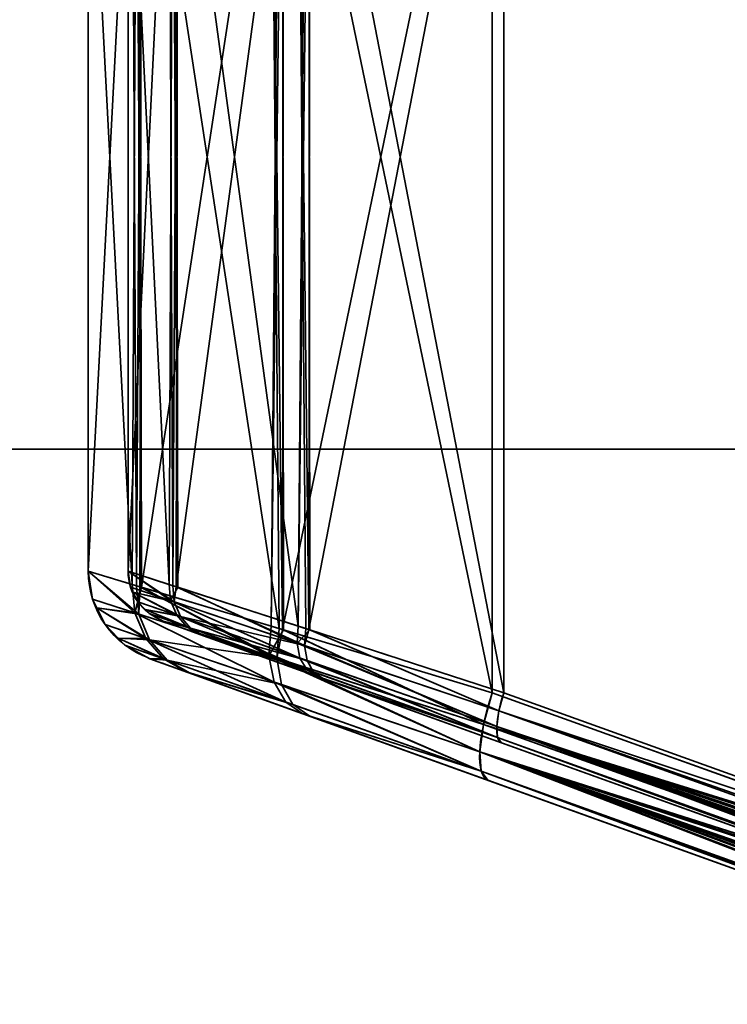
# Model space of a CAD drawing. Header units: millimetres. Extents: x -603 to 3703, y -120 to 249.
# Tile 341 of 656: x 987 to 1001, y -40 to -22. Entities that reach past the tile are written whole.
import ezdxf

# ---------------------------------------------------------------- set-up
doc = ezdxf.new("R2010")
doc.units = ezdxf.units.MM
doc.layers.add('152', color=7, linetype='Continuous', true_color=0xffffff)

# ---------------------------------------------------------------- blocks, each defined once
blk = doc.blocks.new('UG_SURFACE_002')
at = {"layer": '152', "color": 252, "linetype": 'Continuous', "lineweight": 35}
for points in [[(2177.5, -30, 2213), (2177.5, 229.8, 2213), (822.5, 229.8, 2213), (822.5, -30, 2213)], [(972.5, -30, 2063), (972.5, 229.8, 2063), (2027.5, 229.8, 2063), (2027.5, -30, 2063)], [(2177.5, -30, 2213), (822.5, -30, 2213), (972.5, -30, 2063), (2027.5, -30, 2063)]]:
    blk.add_3dface(points, dxfattribs=at)
blk = doc.blocks.new('UG_SURFACE_109')
at = {"layer": '152', "color": 252, "linetype": 'Continuous', "lineweight": 35}
for points in [[(1009.543, -9.652, 1014.662), (1009.543, -39.348, 1014.662), (996.299, -34.585, 1018.722), (996.299, -14.415, 1018.722)], [(1009.543, -39.348, 1165.338), (1009.543, -9.652, 1165.338), (996.299, -14.415, 1161.278), (996.299, -34.585, 1161.278)], [(1009.763, -9.652, 1164.621), (1009.763, -39.348, 1164.621), (996.519, -34.585, 1160.561), (996.519, -14.415, 1160.561)], [(1009.763, -39.348, 1015.379), (1009.763, -9.652, 1015.379), (996.519, -14.415, 1019.439), (996.519, -34.585, 1019.439)], [(996.299, -14.415, 1018.722), (996.299, -34.585, 1018.722), (992.353, -33.397, 1020.944)], [(992.353, -33.397, 1020.944), (992.375, -15.597, 1020.982), (996.299, -14.415, 1018.722)], [(996.299, -34.585, 1161.278), (996.299, -14.415, 1161.278), (992.353, -15.603, 1159.056)], [(992.848, -15.603, 1158.494), (996.519, -14.415, 1160.561), (996.519, -34.585, 1160.561)], [(996.519, -14.415, 1019.439), (992.869, -15.597, 1021.541), (992.848, -33.397, 1021.506)], [(992.848, -33.397, 1021.506), (996.519, -34.585, 1019.439), (996.519, -14.415, 1019.439)], [(992.295, -15.621, 1159.023), (989.674, -16.41, 1155.413), (989.705, -32.6, 1155.391)], [(992.295, -15.621, 1159.023), (989.705, -32.6, 1155.391), (992.143, -33.334, 1158.885)], [(992.295, -33.379, 1020.977), (989.705, -16.4, 1024.608), (992.143, -15.666, 1021.115)], [(990.356, -16.41, 1155.105), (992.795, -15.621, 1158.464), (992.653, -33.334, 1158.335)], [(992.653, -15.666, 1021.665), (990.385, -16.4, 1024.915), (990.356, -32.59, 1024.895)], [(990.356, -32.59, 1024.895), (992.795, -33.379, 1021.536), (992.653, -15.666, 1021.665)], [(992.143, -15.666, 1021.115), (992.375, -15.597, 1020.982), (992.353, -33.397, 1020.944)], [(992.143, -33.334, 1158.885), (992.353, -15.603, 1159.056), (992.295, -15.621, 1159.023)], [(992.143, -33.334, 1158.885), (992.375, -33.403, 1159.019), (992.353, -15.603, 1159.056)], [(992.143, -15.666, 1021.115), (992.353, -33.397, 1020.944), (992.295, -33.379, 1020.977)], [(992.353, -15.603, 1159.056), (992.375, -33.403, 1159.019), (996.299, -34.585, 1161.278)], [(992.848, -33.397, 1021.506), (992.869, -15.597, 1021.541), (992.653, -15.666, 1021.665)], [(992.848, -15.603, 1158.494), (992.869, -33.404, 1158.459), (992.653, -33.334, 1158.335)], [(992.795, -15.621, 1158.464), (992.848, -15.603, 1158.494), (992.653, -33.334, 1158.335)], [(992.795, -33.379, 1021.536), (992.848, -33.397, 1021.506), (992.653, -15.666, 1021.665)], [(996.519, -34.585, 1160.561), (992.869, -33.404, 1158.459), (992.848, -15.603, 1158.494)], [(989.529, -32.546, 1155.139), (989.606, -16.43, 1155.319), (988.7, -16.703, 1151)], [(989.529, -16.454, 1024.861), (989.606, -32.57, 1024.68), (988.7, -32.297, 1029)], [(988.7, -32.297, 1029), (988.7, -16.703, 1029), (989.529, -16.454, 1024.861)], [(989.45, -16.703, 1151), (990.293, -16.43, 1155.018), (990.221, -32.546, 1154.85)], [(990.221, -16.454, 1025.15), (989.45, -16.703, 1029), (989.45, -32.297, 1029)], [(989.45, -32.297, 1029), (990.293, -32.57, 1024.982), (990.221, -16.454, 1025.15)], [(989.529, -16.454, 1024.861), (989.705, -16.4, 1024.608), (989.606, -32.57, 1024.68)], [(989.529, -32.546, 1155.139), (989.705, -32.6, 1155.391), (989.606, -16.43, 1155.319)], [(989.705, -16.4, 1024.608), (989.674, -32.59, 1024.587), (989.606, -32.57, 1024.68)], [(989.705, -32.6, 1155.391), (989.674, -16.41, 1155.413), (989.606, -16.43, 1155.319)], [(992.295, -33.379, 1020.977), (989.674, -32.59, 1024.587), (989.705, -16.4, 1024.608)], [(990.293, -32.57, 1024.982), (990.385, -16.4, 1024.915), (990.221, -16.454, 1025.15)], [(990.293, -16.43, 1155.018), (990.385, -32.6, 1155.085), (990.221, -32.546, 1154.85)], [(990.293, -32.57, 1024.982), (990.356, -32.59, 1024.895), (990.385, -16.4, 1024.915)], [(990.293, -16.43, 1155.018), (990.356, -16.41, 1155.105), (990.385, -32.6, 1155.085)], [(992.653, -33.334, 1158.335), (990.385, -32.6, 1155.085), (990.356, -16.41, 1155.105)], [(988.7, -16.703, 1151), (988.7, -32.297, 1151), (989.529, -32.546, 1155.139)], [(988.7, -32.297, 1029), (988.7, -32.297, 1151), (988.7, -16.703, 1151), (988.7, -16.703, 1029)], [(990.221, -32.546, 1154.85), (989.45, -32.297, 1151), (989.45, -16.703, 1151)], [(989.45, -16.703, 1029), (989.45, -16.703, 1151), (989.45, -32.297, 1151), (989.45, -32.297, 1029)], [(988.7, -32.297, 1029), (989.606, -32.57, 1024.68), (989.653, -33.105, 1024.786)], [(989.653, -33.105, 1024.786), (988.782, -32.825, 1029), (988.7, -32.297, 1029)], [(988.7, -32.297, 1151), (988.782, -32.825, 1151), (989.579, -33.081, 1155.038)], [(989.579, -33.081, 1155.038), (989.529, -32.546, 1155.139), (988.7, -32.297, 1151)], [(988.782, -32.825, 1151), (988.7, -32.297, 1151), (988.7, -32.297, 1029), (988.782, -32.825, 1029)], [(989.497, -32.599, 1029), (989.45, -32.297, 1029), (989.45, -32.297, 1151), (989.497, -32.599, 1151)], [(989.45, -32.297, 1151), (990.221, -32.546, 1154.85), (990.25, -32.852, 1154.792)], [(990.25, -32.852, 1154.792), (989.497, -32.599, 1151), (989.45, -32.297, 1151)], [(989.45, -32.297, 1029), (989.497, -32.599, 1029), (990.32, -32.875, 1025.042)], [(990.32, -32.875, 1025.042), (990.293, -32.57, 1024.982), (989.45, -32.297, 1029)], [(989.497, -32.599, 1151), (989.542, -32.69, 1151), (989.542, -32.69, 1029), (989.497, -32.599, 1029)], [(989.542, -32.69, 1151), (989.497, -32.599, 1151), (990.25, -32.852, 1154.792)], [(990.32, -32.875, 1025.042), (989.497, -32.599, 1029), (989.542, -32.69, 1029)], [(989.705, -32.6, 1155.391), (989.529, -32.546, 1155.139), (989.579, -33.081, 1155.038)], [(989.705, -32.6, 1155.391), (989.579, -33.081, 1155.038), (992.101, -33.889, 1158.714)], [(989.653, -33.105, 1024.786), (989.606, -32.57, 1024.68), (989.674, -32.59, 1024.587)], [(992.249, -33.937, 1021.149), (989.653, -33.105, 1024.786), (989.674, -32.59, 1024.587)], [(989.674, -32.59, 1024.587), (992.295, -33.379, 1020.977), (992.249, -33.937, 1021.149)], [(992.101, -33.889, 1158.714), (992.143, -33.334, 1158.885), (989.705, -32.6, 1155.391)], [(990.25, -32.852, 1154.792), (990.221, -32.546, 1154.85), (990.385, -32.6, 1155.085)], [(992.629, -33.651, 1158.237), (990.25, -32.852, 1154.792), (990.385, -32.6, 1155.085)], [(990.356, -32.59, 1024.895), (990.293, -32.57, 1024.982), (990.32, -32.875, 1025.042)], [(990.356, -32.59, 1024.895), (990.32, -32.875, 1025.042), (992.768, -33.698, 1021.635)], [(992.768, -33.698, 1021.635), (992.795, -33.379, 1021.536), (990.356, -32.59, 1024.895)], [(990.385, -32.6, 1155.085), (992.653, -33.334, 1158.335), (992.629, -33.651, 1158.237)], [(989.632, -32.872, 1029), (989.542, -32.69, 1029), (989.542, -32.69, 1151), (989.632, -32.872, 1151)], [(989.542, -32.69, 1151), (990.25, -32.852, 1154.792), (990.365, -33.127, 1154.703)], [(990.365, -33.127, 1154.703), (989.632, -32.872, 1151), (989.542, -32.69, 1151)], [(989.542, -32.69, 1029), (989.632, -32.872, 1029), (990.434, -33.151, 1025.135)], [(990.434, -33.151, 1025.135), (990.32, -32.875, 1025.042), (989.542, -32.69, 1029)], [(988.86, -32.984, 1029), (988.782, -32.825, 1029), (989.653, -33.105, 1024.786)], [(989.579, -33.081, 1155.038), (988.782, -32.825, 1151), (988.86, -32.984, 1151)], [(988.782, -32.825, 1029), (988.86, -32.984, 1029), (988.86, -32.984, 1151), (988.782, -32.825, 1151)], [(989.632, -32.872, 1151), (989.773, -33.019, 1151), (989.773, -33.019, 1029), (989.632, -32.872, 1029)], [(989.773, -33.019, 1151), (989.632, -32.872, 1151), (990.365, -33.127, 1154.703)], [(990.434, -33.151, 1025.135), (989.632, -32.872, 1029), (989.773, -33.019, 1029)], [(992.683, -33.933, 1158.069), (990.365, -33.127, 1154.703), (990.25, -32.852, 1154.792)], [(990.25, -32.852, 1154.792), (992.629, -33.651, 1158.237), (992.683, -33.933, 1158.069)], [(992.768, -33.698, 1021.635), (990.32, -32.875, 1025.042), (990.434, -33.151, 1025.135)], [(988.86, -32.984, 1029), (989.653, -33.105, 1024.786), (989.853, -33.587, 1024.949)], [(989.853, -33.587, 1024.949), (989.018, -33.303, 1029), (988.86, -32.984, 1029)], [(988.86, -32.984, 1151), (989.018, -33.303, 1151), (989.781, -33.563, 1154.881)], [(989.781, -33.563, 1154.881), (989.579, -33.081, 1155.038), (988.86, -32.984, 1151)], [(989.018, -33.303, 1151), (988.86, -32.984, 1151), (988.86, -32.984, 1029), (989.018, -33.303, 1029)], [(992.196, -34.383, 1158.419), (992.101, -33.889, 1158.714), (989.579, -33.081, 1155.038)], [(989.579, -33.081, 1155.038), (989.781, -33.563, 1154.881), (992.196, -34.383, 1158.419)], [(989.853, -33.587, 1024.949), (989.653, -33.105, 1024.786), (992.249, -33.937, 1021.149)], [(989.844, -33.092, 1029), (989.773, -33.019, 1029), (989.773, -33.019, 1151), (989.844, -33.092, 1151)], [(989.773, -33.019, 1151), (990.365, -33.127, 1154.703), (990.557, -33.346, 1154.59)], [(990.557, -33.346, 1154.59), (989.844, -33.092, 1151), (989.773, -33.019, 1151)], [(989.773, -33.019, 1029), (989.844, -33.092, 1029), (990.623, -33.37, 1025.253)], [(990.623, -33.37, 1025.253), (990.434, -33.151, 1025.135), (989.773, -33.019, 1029)], [(989.844, -33.092, 1151), (990.112, -33.238, 1151), (990.112, -33.238, 1029), (989.844, -33.092, 1029)], [(990.112, -33.238, 1151), (989.844, -33.092, 1151), (990.557, -33.346, 1154.59)], [(990.623, -33.37, 1025.253), (989.844, -33.092, 1029), (990.112, -33.238, 1029)], [(992.81, -34.149, 1157.849), (990.557, -33.346, 1154.59), (990.365, -33.127, 1154.703)], [(990.365, -33.127, 1154.703), (992.683, -33.933, 1158.069), (992.81, -34.149, 1157.849)], [(990.434, -33.151, 1025.135), (992.819, -33.981, 1021.806), (992.768, -33.698, 1021.635)], [(992.819, -33.981, 1021.806), (990.434, -33.151, 1025.135), (990.623, -33.37, 1025.253)], [(989.265, -33.56, 1029), (989.018, -33.303, 1029), (989.853, -33.587, 1024.949)], [(989.781, -33.563, 1154.881), (989.018, -33.303, 1151), (989.265, -33.56, 1151)], [(989.018, -33.303, 1029), (989.265, -33.56, 1029), (989.265, -33.56, 1151), (989.018, -33.303, 1151)], [(990.557, -33.346, 1154.59), (990.805, -33.487, 1154.465), (990.112, -33.238, 1151)], [(990.112, -33.238, 1151), (990.805, -33.487, 1154.465), (992.994, -34.275, 1157.601), (996.474, -35.526, 1159.605)], [(996.474, -35.526, 1020.395), (993.122, -34.32, 1022.283), (990.87, -33.511, 1025.384), (990.112, -33.238, 1029)], [(990.112, -33.238, 1029), (990.112, -33.238, 1151), (1009.842, -40.334, 1163.703), (996.474, -35.526, 1020.395)], [(996.474, -35.526, 1159.605), (1009.842, -40.334, 1163.703), (990.112, -33.238, 1151)], [(990.112, -33.238, 1029), (990.87, -33.511, 1025.384), (990.623, -33.37, 1025.253)], [(990.805, -33.487, 1154.465), (990.557, -33.346, 1154.59), (992.81, -34.149, 1157.849)], [(992.375, -33.403, 1159.019), (992.143, -33.334, 1158.885), (992.101, -33.889, 1158.714)], [(992.629, -33.651, 1158.237), (992.653, -33.334, 1158.335), (992.869, -33.404, 1158.459)], [(992.941, -34.196, 1022.03), (990.623, -33.37, 1025.253), (990.87, -33.511, 1025.384)], [(990.623, -33.37, 1025.253), (992.941, -34.196, 1022.03), (992.819, -33.981, 1021.806)], [(992.81, -34.149, 1157.849), (992.994, -34.275, 1157.601), (990.805, -33.487, 1154.465)], [(990.87, -33.511, 1025.384), (993.122, -34.32, 1022.283), (992.941, -34.196, 1022.03)], [(992.375, -33.403, 1159.019), (992.101, -33.889, 1158.714), (996.138, -35.18, 1161.106)], [(992.249, -33.937, 1021.149), (992.295, -33.379, 1020.977), (992.353, -33.397, 1020.944)], [(996.138, -35.18, 1018.894), (992.249, -33.937, 1021.149), (992.353, -33.397, 1020.944)], [(992.353, -33.397, 1020.944), (996.299, -34.585, 1018.722), (996.138, -35.18, 1018.894)], [(996.138, -35.18, 1161.106), (996.299, -34.585, 1161.278), (992.375, -33.403, 1159.019)], [(996.427, -34.925, 1160.463), (992.629, -33.651, 1158.237), (992.869, -33.404, 1158.459)], [(992.848, -33.397, 1021.506), (992.795, -33.379, 1021.536), (992.768, -33.698, 1021.635)], [(992.848, -33.397, 1021.506), (992.768, -33.698, 1021.635), (996.427, -34.925, 1019.537)], [(996.427, -34.925, 1019.537), (996.519, -34.585, 1019.439), (992.848, -33.397, 1021.506)], [(992.869, -33.404, 1158.459), (996.519, -34.585, 1160.561), (996.427, -34.925, 1160.463)], [(989.265, -33.56, 1029), (989.853, -33.587, 1024.949), (990.184, -33.97, 1025.155)], [(990.184, -33.97, 1025.155), (989.389, -33.688, 1029), (989.265, -33.56, 1029)], [(989.265, -33.56, 1151), (989.389, -33.688, 1151), (990.116, -33.946, 1154.684)], [(990.116, -33.946, 1154.684), (989.781, -33.563, 1154.881), (989.265, -33.56, 1151)], [(989.389, -33.688, 1151), (989.265, -33.56, 1151), (989.265, -33.56, 1029), (989.389, -33.688, 1029)], [(989.858, -33.944, 1029), (989.389, -33.688, 1029), (990.184, -33.97, 1025.155)], [(990.116, -33.946, 1154.684), (989.389, -33.688, 1151), (989.858, -33.944, 1151)], [(989.389, -33.688, 1029), (989.858, -33.944, 1029), (989.858, -33.944, 1151), (989.389, -33.688, 1151)], [(992.418, -34.761, 1158.034), (992.196, -34.383, 1158.419), (989.781, -33.563, 1154.881)], [(989.781, -33.563, 1154.881), (990.116, -33.946, 1154.684), (992.418, -34.761, 1158.034)], [(990.184, -33.97, 1025.155), (989.853, -33.587, 1024.949), (992.338, -34.431, 1021.448)], [(992.249, -33.937, 1021.149), (992.338, -34.431, 1021.448), (989.853, -33.587, 1024.949)], [(992.629, -33.651, 1158.237), (996.427, -34.925, 1160.463), (996.386, -35.22, 1160.25)], [(996.386, -35.22, 1160.25), (992.683, -33.933, 1158.069), (992.629, -33.651, 1158.237)], [(992.768, -33.698, 1021.635), (992.819, -33.981, 1021.806), (996.386, -35.22, 1019.75)], [(996.386, -35.22, 1019.75), (996.427, -34.925, 1019.537), (992.768, -33.698, 1021.635)], [(992.101, -33.889, 1158.714), (992.196, -34.383, 1158.419), (996.067, -35.696, 1160.733)], [(996.067, -35.696, 1160.733), (996.138, -35.18, 1161.106), (992.101, -33.889, 1158.714)], [(990.184, -33.97, 1025.155), (990.616, -34.216, 1025.384), (989.858, -33.944, 1029)], [(996.22, -36.232, 1020.395), (1009.588, -41.039, 1163.703), (989.858, -33.944, 1151), (989.858, -33.944, 1029)], [(989.858, -33.944, 1151), (1009.588, -41.039, 1163.703), (996.22, -36.232, 1159.605)], [(996.22, -36.232, 1159.605), (992.74, -34.98, 1157.601), (990.552, -34.193, 1154.465), (989.858, -33.944, 1151)], [(989.858, -33.944, 1029), (990.616, -34.216, 1025.384), (992.868, -35.026, 1022.283), (996.22, -36.232, 1020.395)], [(989.858, -33.944, 1151), (990.552, -34.193, 1154.465), (990.116, -33.946, 1154.684)], [(992.418, -34.761, 1158.034), (990.116, -33.946, 1154.684), (990.552, -34.193, 1154.465)], [(990.616, -34.216, 1025.384), (990.184, -33.97, 1025.155), (992.552, -34.809, 1021.841)], [(992.338, -34.431, 1021.448), (992.552, -34.809, 1021.841), (990.184, -33.97, 1025.155)], [(992.249, -33.937, 1021.149), (996.138, -35.18, 1018.894), (996.067, -35.696, 1019.267)], [(996.067, -35.696, 1019.267), (992.338, -34.431, 1021.448), (992.249, -33.937, 1021.149)], [(992.683, -33.933, 1158.069), (996.386, -35.22, 1160.25), (996.403, -35.429, 1159.95)], [(996.403, -35.429, 1159.95), (992.81, -34.149, 1157.849), (992.683, -33.933, 1158.069)], [(992.819, -33.981, 1021.806), (992.941, -34.196, 1022.03), (996.403, -35.429, 1020.05)], [(996.403, -35.429, 1020.05), (996.386, -35.22, 1019.75), (992.819, -33.981, 1021.806)], [(990.552, -34.193, 1154.465), (992.74, -34.98, 1157.601), (992.418, -34.761, 1158.034)], [(992.552, -34.809, 1021.841), (992.868, -35.026, 1022.283), (990.616, -34.216, 1025.384)], [(992.994, -34.275, 1157.601), (992.81, -34.149, 1157.849), (996.403, -35.429, 1159.95)], [(996.403, -35.429, 1020.05), (992.941, -34.196, 1022.03), (993.122, -34.32, 1022.283)], [(996.403, -35.429, 1159.95), (996.474, -35.526, 1159.605), (992.994, -34.275, 1157.601)], [(992.196, -34.383, 1158.419), (992.418, -34.761, 1158.034), (996.095, -36.063, 1160.209)], [(996.095, -36.063, 1160.209), (996.067, -35.696, 1160.733), (992.196, -34.383, 1158.419)], [(992.338, -34.431, 1021.448), (996.067, -35.696, 1019.267), (996.095, -36.063, 1019.791)], [(996.095, -36.063, 1019.791), (992.552, -34.809, 1021.841), (992.338, -34.431, 1021.448)], [(993.122, -34.32, 1022.283), (996.474, -35.526, 1020.395), (996.403, -35.429, 1020.05)], [(996.138, -35.18, 1018.894), (996.299, -34.585, 1018.722), (1009.543, -39.348, 1014.662)], [(1009.543, -39.348, 1165.338), (996.299, -34.585, 1161.278), (996.138, -35.18, 1161.106)], [(996.427, -34.925, 1160.463), (996.519, -34.585, 1160.561), (1009.763, -39.348, 1164.621)], [(1009.763, -39.348, 1015.379), (996.519, -34.585, 1019.439), (996.427, -34.925, 1019.537)], [(996.095, -36.063, 1160.209), (992.418, -34.761, 1158.034), (992.74, -34.98, 1157.601)], [(992.868, -35.026, 1022.283), (992.552, -34.809, 1021.841), (996.095, -36.063, 1019.791)], [(992.74, -34.98, 1157.601), (996.22, -36.232, 1159.605), (996.095, -36.063, 1160.209)], [(996.386, -35.22, 1160.25), (996.427, -34.925, 1160.463), (1009.918, -39.773, 1164.588)], [(1009.921, -39.775, 1015.406), (996.427, -34.925, 1019.537), (996.386, -35.22, 1019.75)], [(1009.763, -39.348, 1164.621), (1009.918, -39.773, 1164.588), (996.427, -34.925, 1160.463)], [(996.427, -34.925, 1019.537), (1009.884, -39.655, 1015.376), (1009.763, -39.348, 1015.379)], [(996.427, -34.925, 1019.537), (1009.921, -39.775, 1015.406), (1009.884, -39.655, 1015.376)], [(996.095, -36.063, 1019.791), (996.22, -36.232, 1020.395), (992.868, -35.026, 1022.283)], [(996.067, -35.696, 1019.267), (996.138, -35.18, 1018.894), (1009.63, -40.022, 1014.786)], [(1009.632, -40.027, 1165.225), (996.138, -35.18, 1161.106), (996.067, -35.696, 1160.733)], [(1009.543, -39.348, 1014.662), (1009.557, -39.438, 1014.66), (996.138, -35.18, 1018.894)], [(1009.557, -39.438, 1014.66), (1009.63, -40.022, 1014.786), (996.138, -35.18, 1018.894)], [(996.138, -35.18, 1161.106), (1009.632, -40.027, 1165.225), (1009.543, -39.348, 1165.338)], [(1009.918, -39.773, 1164.588), (1009.941, -39.837, 1164.583), (996.386, -35.22, 1160.25)], [(1009.941, -39.837, 1164.583), (1009.984, -40.024, 1164.492), (996.386, -35.22, 1160.25)], [(996.386, -35.22, 1160.25), (1009.982, -40.277, 1164.189), (1009.963, -40.301, 1164.105)], [(996.386, -35.22, 1160.25), (1009.992, -40.109, 1164.417), (1009.998, -40.172, 1164.36)], [(1009.998, -40.172, 1164.36), (1009.982, -40.277, 1164.189), (996.386, -35.22, 1160.25)], [(1009.963, -40.301, 1164.105), (996.403, -35.429, 1159.95), (996.386, -35.22, 1160.25)], [(1009.984, -40.024, 1164.492), (1009.992, -40.109, 1164.417), (996.386, -35.22, 1160.25)], [(996.386, -35.22, 1019.75), (1009.974, -40.295, 1015.854), (1009.997, -40.201, 1015.677)], [(996.386, -35.22, 1019.75), (996.403, -35.429, 1020.05), (1009.965, -40.303, 1015.894)], [(1009.965, -40.303, 1015.894), (1009.974, -40.295, 1015.854), (996.386, -35.22, 1019.75)], [(996.386, -35.22, 1019.75), (1009.953, -39.88, 1015.432), (1009.921, -39.775, 1015.406)], [(996.386, -35.22, 1019.75), (1009.992, -40.109, 1015.583), (1009.99, -40.062, 1015.535)], [(1009.99, -40.062, 1015.535), (1009.953, -39.88, 1015.432), (996.386, -35.22, 1019.75)], [(1009.997, -40.201, 1015.677), (1009.992, -40.109, 1015.583), (996.386, -35.22, 1019.75)], [(996.403, -35.429, 1159.95), (1009.936, -40.335, 1163.983), (1009.842, -40.334, 1163.703)], [(996.403, -35.429, 1159.95), (1009.963, -40.301, 1164.105), (1009.936, -40.335, 1163.983)], [(1009.842, -40.334, 1163.703), (996.474, -35.526, 1159.605), (996.403, -35.429, 1159.95)], [(996.403, -35.429, 1020.05), (996.474, -35.526, 1020.395), (1009.842, -40.334, 1016.297)], [(1009.842, -40.334, 1016.297), (1009.923, -40.34, 1016.062), (996.403, -35.429, 1020.05)], [(1009.923, -40.34, 1016.062), (1009.965, -40.303, 1015.894), (996.403, -35.429, 1020.05)], [(1009.842, -40.334, 1163.703), (1009.842, -40.334, 1016.297), (996.474, -35.526, 1020.395)], [(1009.63, -40.022, 1014.786), (1009.651, -40.198, 1014.824), (996.067, -35.696, 1019.267)], [(1009.651, -40.198, 1014.824), (1009.673, -40.502, 1015.016), (996.067, -35.696, 1019.267)], [(996.067, -35.696, 1019.267), (1009.664, -40.915, 1015.569), (1009.658, -40.935, 1015.635)], [(996.067, -35.696, 1019.267), (1009.674, -40.583, 1015.101), (1009.677, -40.742, 1015.267)], [(1009.677, -40.742, 1015.267), (1009.664, -40.915, 1015.569), (996.067, -35.696, 1019.267)], [(1009.658, -40.935, 1015.635), (996.095, -36.063, 1019.791), (996.067, -35.696, 1019.267)], [(1009.673, -40.502, 1015.016), (1009.674, -40.583, 1015.101), (996.067, -35.696, 1019.267)], [(996.067, -35.696, 1160.733), (1009.668, -40.882, 1164.504), (1009.677, -40.691, 1164.797)], [(996.067, -35.696, 1160.733), (996.095, -36.063, 1160.209), (1009.658, -40.931, 1164.363)], [(1009.658, -40.931, 1164.363), (1009.668, -40.882, 1164.504), (996.067, -35.696, 1160.733)], [(996.067, -35.696, 1160.733), (1009.645, -40.128, 1165.208), (1009.632, -40.027, 1165.225)], [(996.067, -35.696, 1160.733), (1009.669, -40.438, 1165.033), (1009.645, -40.128, 1165.208)], [(996.067, -35.696, 1160.733), (1009.674, -40.583, 1164.898), (1009.669, -40.438, 1165.033)], [(1009.677, -40.691, 1164.797), (1009.674, -40.583, 1164.898), (996.067, -35.696, 1160.733)], [(996.095, -36.063, 1019.791), (1009.635, -41.017, 1015.914), (1009.588, -41.039, 1016.297)], [(996.095, -36.063, 1019.791), (1009.658, -40.935, 1015.635), (1009.635, -41.017, 1015.914)], [(1009.588, -41.039, 1016.297), (996.22, -36.232, 1020.395), (996.095, -36.063, 1019.791)], [(996.095, -36.063, 1160.209), (996.22, -36.232, 1159.605), (1009.588, -41.039, 1163.703)], [(1009.588, -41.039, 1163.703), (1009.642, -41.002, 1164.159), (996.095, -36.063, 1160.209)], [(1009.642, -41.002, 1164.159), (1009.658, -40.931, 1164.363), (996.095, -36.063, 1160.209)], [(996.22, -36.232, 1020.395), (1009.588, -41.039, 1016.297), (1009.588, -41.039, 1163.703)]]:
    blk.add_3dface(points, dxfattribs=at)
blk = doc.blocks.new('UG_SURFACE_150')
at = {"layer": '152', "color": 252, "linetype": 'Continuous', "lineweight": 35}
for points in [[(1009.543, -9.652, 1014.662), (1009.543, -39.348, 1014.662), (996.299, -34.585, 1018.722), (996.299, -14.415, 1018.722)], [(1009.543, -39.348, 1165.338), (1009.543, -9.652, 1165.338), (996.299, -14.415, 1161.278), (996.299, -34.585, 1161.278)], [(1009.763, -9.652, 1164.621), (1009.763, -39.348, 1164.621), (996.519, -34.585, 1160.561), (996.519, -14.415, 1160.561)], [(1009.763, -39.348, 1015.379), (1009.763, -9.652, 1015.379), (996.519, -14.415, 1019.439), (996.519, -34.585, 1019.439)], [(996.299, -14.415, 1018.722), (996.299, -34.585, 1018.722), (992.353, -33.397, 1020.944)], [(992.353, -33.397, 1020.944), (992.375, -15.597, 1020.982), (996.299, -14.415, 1018.722)], [(996.299, -34.585, 1161.278), (996.299, -14.415, 1161.278), (992.353, -15.603, 1159.056)], [(992.848, -15.603, 1158.494), (996.519, -14.415, 1160.561), (996.519, -34.585, 1160.561)], [(996.519, -14.415, 1019.439), (992.869, -15.597, 1021.541), (992.848, -33.397, 1021.506)], [(992.848, -33.397, 1021.506), (996.519, -34.585, 1019.439), (996.519, -14.415, 1019.439)], [(992.295, -15.621, 1159.023), (989.674, -16.41, 1155.413), (989.705, -32.6, 1155.391)], [(992.295, -15.621, 1159.023), (989.705, -32.6, 1155.391), (992.143, -33.334, 1158.885)], [(992.295, -33.379, 1020.977), (989.705, -16.4, 1024.608), (992.143, -15.666, 1021.115)], [(990.356, -16.41, 1155.105), (992.795, -15.621, 1158.464), (992.653, -33.334, 1158.335)], [(992.653, -15.666, 1021.665), (990.385, -16.4, 1024.915), (990.356, -32.59, 1024.895)], [(990.356, -32.59, 1024.895), (992.795, -33.379, 1021.536), (992.653, -15.666, 1021.665)], [(992.143, -15.666, 1021.115), (992.375, -15.597, 1020.982), (992.353, -33.397, 1020.944)], [(992.143, -33.334, 1158.885), (992.353, -15.603, 1159.056), (992.295, -15.621, 1159.023)], [(992.143, -33.334, 1158.885), (992.375, -33.403, 1159.019), (992.353, -15.603, 1159.056)], [(992.143, -15.666, 1021.115), (992.353, -33.397, 1020.944), (992.295, -33.379, 1020.977)], [(992.353, -15.603, 1159.056), (992.375, -33.403, 1159.019), (996.299, -34.585, 1161.278)], [(992.848, -33.397, 1021.506), (992.869, -15.597, 1021.541), (992.653, -15.666, 1021.665)], [(992.848, -15.603, 1158.494), (992.869, -33.404, 1158.459), (992.653, -33.334, 1158.335)], [(992.795, -15.621, 1158.464), (992.848, -15.603, 1158.494), (992.653, -33.334, 1158.335)], [(992.795, -33.379, 1021.536), (992.848, -33.397, 1021.506), (992.653, -15.666, 1021.665)], [(996.519, -34.585, 1160.561), (992.869, -33.404, 1158.459), (992.848, -15.603, 1158.494)], [(989.529, -32.546, 1155.139), (989.606, -16.43, 1155.319), (988.7, -16.703, 1151)], [(989.529, -16.454, 1024.861), (989.606, -32.57, 1024.68), (988.7, -32.297, 1029)], [(988.7, -32.297, 1029), (988.7, -16.703, 1029), (989.529, -16.454, 1024.861)], [(989.45, -16.703, 1151), (990.293, -16.43, 1155.018), (990.221, -32.546, 1154.85)], [(990.221, -16.454, 1025.15), (989.45, -16.703, 1029), (989.45, -32.297, 1029)], [(989.45, -32.297, 1029), (990.293, -32.57, 1024.982), (990.221, -16.454, 1025.15)], [(989.529, -16.454, 1024.861), (989.705, -16.4, 1024.608), (989.606, -32.57, 1024.68)], [(989.529, -32.546, 1155.139), (989.705, -32.6, 1155.391), (989.606, -16.43, 1155.319)], [(989.705, -16.4, 1024.608), (989.674, -32.59, 1024.587), (989.606, -32.57, 1024.68)], [(989.705, -32.6, 1155.391), (989.674, -16.41, 1155.413), (989.606, -16.43, 1155.319)], [(992.295, -33.379, 1020.977), (989.674, -32.59, 1024.587), (989.705, -16.4, 1024.608)], [(990.293, -32.57, 1024.982), (990.385, -16.4, 1024.915), (990.221, -16.454, 1025.15)], [(990.293, -16.43, 1155.018), (990.385, -32.6, 1155.085), (990.221, -32.546, 1154.85)], [(990.293, -32.57, 1024.982), (990.356, -32.59, 1024.895), (990.385, -16.4, 1024.915)], [(990.293, -16.43, 1155.018), (990.356, -16.41, 1155.105), (990.385, -32.6, 1155.085)], [(992.653, -33.334, 1158.335), (990.385, -32.6, 1155.085), (990.356, -16.41, 1155.105)], [(988.7, -16.703, 1151), (988.7, -32.297, 1151), (989.529, -32.546, 1155.139)], [(988.7, -32.297, 1029), (988.7, -32.297, 1151), (988.7, -16.703, 1151), (988.7, -16.703, 1029)], [(990.221, -32.546, 1154.85), (989.45, -32.297, 1151), (989.45, -16.703, 1151)], [(989.45, -16.703, 1029), (989.45, -16.703, 1151), (989.45, -32.297, 1151), (989.45, -32.297, 1029)], [(988.7, -32.297, 1029), (989.606, -32.57, 1024.68), (989.653, -33.105, 1024.786)], [(989.653, -33.105, 1024.786), (988.782, -32.825, 1029), (988.7, -32.297, 1029)], [(988.7, -32.297, 1151), (988.782, -32.825, 1151), (989.579, -33.081, 1155.038)], [(989.579, -33.081, 1155.038), (989.529, -32.546, 1155.139), (988.7, -32.297, 1151)], [(988.782, -32.825, 1151), (988.7, -32.297, 1151), (988.7, -32.297, 1029), (988.782, -32.825, 1029)], [(989.497, -32.599, 1029), (989.45, -32.297, 1029), (989.45, -32.297, 1151), (989.497, -32.599, 1151)], [(989.45, -32.297, 1151), (990.221, -32.546, 1154.85), (990.25, -32.852, 1154.792)], [(990.25, -32.852, 1154.792), (989.497, -32.599, 1151), (989.45, -32.297, 1151)], [(989.45, -32.297, 1029), (989.497, -32.599, 1029), (990.32, -32.875, 1025.042)], [(990.32, -32.875, 1025.042), (990.293, -32.57, 1024.982), (989.45, -32.297, 1029)], [(989.497, -32.599, 1151), (989.542, -32.69, 1151), (989.542, -32.69, 1029), (989.497, -32.599, 1029)], [(989.542, -32.69, 1151), (989.497, -32.599, 1151), (990.25, -32.852, 1154.792)], [(990.32, -32.875, 1025.042), (989.497, -32.599, 1029), (989.542, -32.69, 1029)], [(989.705, -32.6, 1155.391), (989.529, -32.546, 1155.139), (989.579, -33.081, 1155.038)], [(989.705, -32.6, 1155.391), (989.579, -33.081, 1155.038), (992.101, -33.889, 1158.714)], [(989.653, -33.105, 1024.786), (989.606, -32.57, 1024.68), (989.674, -32.59, 1024.587)], [(992.249, -33.937, 1021.149), (989.653, -33.105, 1024.786), (989.674, -32.59, 1024.587)], [(989.674, -32.59, 1024.587), (992.295, -33.379, 1020.977), (992.249, -33.937, 1021.149)], [(992.101, -33.889, 1158.714), (992.143, -33.334, 1158.885), (989.705, -32.6, 1155.391)], [(990.25, -32.852, 1154.792), (990.221, -32.546, 1154.85), (990.385, -32.6, 1155.085)], [(992.629, -33.651, 1158.237), (990.25, -32.852, 1154.792), (990.385, -32.6, 1155.085)], [(990.356, -32.59, 1024.895), (990.293, -32.57, 1024.982), (990.32, -32.875, 1025.042)], [(990.356, -32.59, 1024.895), (990.32, -32.875, 1025.042), (992.768, -33.698, 1021.635)], [(992.768, -33.698, 1021.635), (992.795, -33.379, 1021.536), (990.356, -32.59, 1024.895)], [(990.385, -32.6, 1155.085), (992.653, -33.334, 1158.335), (992.629, -33.651, 1158.237)], [(989.632, -32.872, 1029), (989.542, -32.69, 1029), (989.542, -32.69, 1151), (989.632, -32.872, 1151)], [(989.542, -32.69, 1151), (990.25, -32.852, 1154.792), (990.365, -33.127, 1154.703)], [(990.365, -33.127, 1154.703), (989.632, -32.872, 1151), (989.542, -32.69, 1151)], [(989.542, -32.69, 1029), (989.632, -32.872, 1029), (990.434, -33.151, 1025.135)], [(990.434, -33.151, 1025.135), (990.32, -32.875, 1025.042), (989.542, -32.69, 1029)], [(988.86, -32.984, 1029), (988.782, -32.825, 1029), (989.653, -33.105, 1024.786)], [(989.579, -33.081, 1155.038), (988.782, -32.825, 1151), (988.86, -32.984, 1151)], [(988.782, -32.825, 1029), (988.86, -32.984, 1029), (988.86, -32.984, 1151), (988.782, -32.825, 1151)], [(989.632, -32.872, 1151), (989.773, -33.019, 1151), (989.773, -33.019, 1029), (989.632, -32.872, 1029)], [(989.773, -33.019, 1151), (989.632, -32.872, 1151), (990.365, -33.127, 1154.703)], [(990.434, -33.151, 1025.135), (989.632, -32.872, 1029), (989.773, -33.019, 1029)], [(992.683, -33.933, 1158.069), (990.365, -33.127, 1154.703), (990.25, -32.852, 1154.792)], [(990.25, -32.852, 1154.792), (992.629, -33.651, 1158.237), (992.683, -33.933, 1158.069)], [(992.768, -33.698, 1021.635), (990.32, -32.875, 1025.042), (990.434, -33.151, 1025.135)], [(988.86, -32.984, 1029), (989.653, -33.105, 1024.786), (989.853, -33.587, 1024.949)], [(989.853, -33.587, 1024.949), (989.018, -33.303, 1029), (988.86, -32.984, 1029)], [(988.86, -32.984, 1151), (989.018, -33.303, 1151), (989.781, -33.563, 1154.881)], [(989.781, -33.563, 1154.881), (989.579, -33.081, 1155.038), (988.86, -32.984, 1151)], [(989.018, -33.303, 1151), (988.86, -32.984, 1151), (988.86, -32.984, 1029), (989.018, -33.303, 1029)], [(992.196, -34.383, 1158.419), (992.101, -33.889, 1158.714), (989.579, -33.081, 1155.038)], [(989.579, -33.081, 1155.038), (989.781, -33.563, 1154.881), (992.196, -34.383, 1158.419)], [(989.853, -33.587, 1024.949), (989.653, -33.105, 1024.786), (992.249, -33.937, 1021.149)], [(989.844, -33.092, 1029), (989.773, -33.019, 1029), (989.773, -33.019, 1151), (989.844, -33.092, 1151)], [(989.773, -33.019, 1151), (990.365, -33.127, 1154.703), (990.557, -33.346, 1154.59)], [(990.557, -33.346, 1154.59), (989.844, -33.092, 1151), (989.773, -33.019, 1151)], [(989.773, -33.019, 1029), (989.844, -33.092, 1029), (990.623, -33.37, 1025.253)], [(990.623, -33.37, 1025.253), (990.434, -33.151, 1025.135), (989.773, -33.019, 1029)], [(989.844, -33.092, 1151), (990.112, -33.238, 1151), (990.112, -33.238, 1029), (989.844, -33.092, 1029)], [(990.112, -33.238, 1151), (989.844, -33.092, 1151), (990.557, -33.346, 1154.59)], [(990.623, -33.37, 1025.253), (989.844, -33.092, 1029), (990.112, -33.238, 1029)], [(992.81, -34.149, 1157.849), (990.557, -33.346, 1154.59), (990.365, -33.127, 1154.703)], [(990.365, -33.127, 1154.703), (992.683, -33.933, 1158.069), (992.81, -34.149, 1157.849)], [(990.434, -33.151, 1025.135), (992.819, -33.981, 1021.806), (992.768, -33.698, 1021.635)], [(992.819, -33.981, 1021.806), (990.434, -33.151, 1025.135), (990.623, -33.37, 1025.253)], [(989.265, -33.56, 1029), (989.018, -33.303, 1029), (989.853, -33.587, 1024.949)], [(989.781, -33.563, 1154.881), (989.018, -33.303, 1151), (989.265, -33.56, 1151)], [(989.018, -33.303, 1029), (989.265, -33.56, 1029), (989.265, -33.56, 1151), (989.018, -33.303, 1151)], [(990.557, -33.346, 1154.59), (990.805, -33.487, 1154.465), (990.112, -33.238, 1151)], [(990.112, -33.238, 1151), (990.805, -33.487, 1154.465), (992.994, -34.275, 1157.601), (996.474, -35.526, 1159.605)], [(996.474, -35.526, 1020.395), (993.122, -34.32, 1022.283), (990.87, -33.511, 1025.384), (990.112, -33.238, 1029)], [(990.112, -33.238, 1029), (990.112, -33.238, 1151), (1009.842, -40.334, 1163.703), (996.474, -35.526, 1020.395)], [(996.474, -35.526, 1159.605), (1009.842, -40.334, 1163.703), (990.112, -33.238, 1151)], [(990.112, -33.238, 1029), (990.87, -33.511, 1025.384), (990.623, -33.37, 1025.253)], [(990.805, -33.487, 1154.465), (990.557, -33.346, 1154.59), (992.81, -34.149, 1157.849)], [(992.375, -33.403, 1159.019), (992.143, -33.334, 1158.885), (992.101, -33.889, 1158.714)], [(992.629, -33.651, 1158.237), (992.653, -33.334, 1158.335), (992.869, -33.404, 1158.459)], [(992.941, -34.196, 1022.03), (990.623, -33.37, 1025.253), (990.87, -33.511, 1025.384)], [(990.623, -33.37, 1025.253), (992.941, -34.196, 1022.03), (992.819, -33.981, 1021.806)], [(992.81, -34.149, 1157.849), (992.994, -34.275, 1157.601), (990.805, -33.487, 1154.465)], [(990.87, -33.511, 1025.384), (993.122, -34.32, 1022.283), (992.941, -34.196, 1022.03)], [(992.375, -33.403, 1159.019), (992.101, -33.889, 1158.714), (996.138, -35.18, 1161.106)], [(992.249, -33.937, 1021.149), (992.295, -33.379, 1020.977), (992.353, -33.397, 1020.944)], [(996.138, -35.18, 1018.894), (992.249, -33.937, 1021.149), (992.353, -33.397, 1020.944)], [(992.353, -33.397, 1020.944), (996.299, -34.585, 1018.722), (996.138, -35.18, 1018.894)], [(996.138, -35.18, 1161.106), (996.299, -34.585, 1161.278), (992.375, -33.403, 1159.019)], [(996.427, -34.925, 1160.463), (992.629, -33.651, 1158.237), (992.869, -33.404, 1158.459)], [(992.848, -33.397, 1021.506), (992.795, -33.379, 1021.536), (992.768, -33.698, 1021.635)], [(992.848, -33.397, 1021.506), (992.768, -33.698, 1021.635), (996.427, -34.925, 1019.537)], [(996.427, -34.925, 1019.537), (996.519, -34.585, 1019.439), (992.848, -33.397, 1021.506)], [(992.869, -33.404, 1158.459), (996.519, -34.585, 1160.561), (996.427, -34.925, 1160.463)], [(989.265, -33.56, 1029), (989.853, -33.587, 1024.949), (990.184, -33.97, 1025.155)], [(990.184, -33.97, 1025.155), (989.389, -33.688, 1029), (989.265, -33.56, 1029)], [(989.265, -33.56, 1151), (989.389, -33.688, 1151), (990.116, -33.946, 1154.684)], [(990.116, -33.946, 1154.684), (989.781, -33.563, 1154.881), (989.265, -33.56, 1151)], [(989.389, -33.688, 1151), (989.265, -33.56, 1151), (989.265, -33.56, 1029), (989.389, -33.688, 1029)], [(989.858, -33.944, 1029), (989.389, -33.688, 1029), (990.184, -33.97, 1025.155)], [(990.116, -33.946, 1154.684), (989.389, -33.688, 1151), (989.858, -33.944, 1151)], [(989.389, -33.688, 1029), (989.858, -33.944, 1029), (989.858, -33.944, 1151), (989.389, -33.688, 1151)], [(992.418, -34.761, 1158.034), (992.196, -34.383, 1158.419), (989.781, -33.563, 1154.881)], [(989.781, -33.563, 1154.881), (990.116, -33.946, 1154.684), (992.418, -34.761, 1158.034)], [(990.184, -33.97, 1025.155), (989.853, -33.587, 1024.949), (992.338, -34.431, 1021.448)], [(992.249, -33.937, 1021.149), (992.338, -34.431, 1021.448), (989.853, -33.587, 1024.949)], [(992.629, -33.651, 1158.237), (996.427, -34.925, 1160.463), (996.386, -35.22, 1160.25)], [(996.386, -35.22, 1160.25), (992.683, -33.933, 1158.069), (992.629, -33.651, 1158.237)], [(992.768, -33.698, 1021.635), (992.819, -33.981, 1021.806), (996.386, -35.22, 1019.75)], [(996.386, -35.22, 1019.75), (996.427, -34.925, 1019.537), (992.768, -33.698, 1021.635)], [(992.101, -33.889, 1158.714), (992.196, -34.383, 1158.419), (996.067, -35.696, 1160.733)], [(996.067, -35.696, 1160.733), (996.138, -35.18, 1161.106), (992.101, -33.889, 1158.714)], [(990.184, -33.97, 1025.155), (990.616, -34.216, 1025.384), (989.858, -33.944, 1029)], [(996.22, -36.232, 1020.395), (1009.588, -41.039, 1163.703), (989.858, -33.944, 1151), (989.858, -33.944, 1029)], [(989.858, -33.944, 1151), (1009.588, -41.039, 1163.703), (996.22, -36.232, 1159.605)], [(996.22, -36.232, 1159.605), (992.74, -34.98, 1157.601), (990.552, -34.193, 1154.465), (989.858, -33.944, 1151)], [(989.858, -33.944, 1029), (990.616, -34.216, 1025.384), (992.868, -35.026, 1022.283), (996.22, -36.232, 1020.395)], [(989.858, -33.944, 1151), (990.552, -34.193, 1154.465), (990.116, -33.946, 1154.684)], [(992.418, -34.761, 1158.034), (990.116, -33.946, 1154.684), (990.552, -34.193, 1154.465)], [(990.616, -34.216, 1025.384), (990.184, -33.97, 1025.155), (992.552, -34.809, 1021.841)], [(992.338, -34.431, 1021.448), (992.552, -34.809, 1021.841), (990.184, -33.97, 1025.155)], [(992.249, -33.937, 1021.149), (996.138, -35.18, 1018.894), (996.067, -35.696, 1019.267)], [(996.067, -35.696, 1019.267), (992.338, -34.431, 1021.448), (992.249, -33.937, 1021.149)], [(992.683, -33.933, 1158.069), (996.386, -35.22, 1160.25), (996.403, -35.429, 1159.95)], [(996.403, -35.429, 1159.95), (992.81, -34.149, 1157.849), (992.683, -33.933, 1158.069)], [(992.819, -33.981, 1021.806), (992.941, -34.196, 1022.03), (996.403, -35.429, 1020.05)], [(996.403, -35.429, 1020.05), (996.386, -35.22, 1019.75), (992.819, -33.981, 1021.806)], [(990.552, -34.193, 1154.465), (992.74, -34.98, 1157.601), (992.418, -34.761, 1158.034)], [(992.552, -34.809, 1021.841), (992.868, -35.026, 1022.283), (990.616, -34.216, 1025.384)], [(992.994, -34.275, 1157.601), (992.81, -34.149, 1157.849), (996.403, -35.429, 1159.95)], [(996.403, -35.429, 1020.05), (992.941, -34.196, 1022.03), (993.122, -34.32, 1022.283)], [(996.403, -35.429, 1159.95), (996.474, -35.526, 1159.605), (992.994, -34.275, 1157.601)], [(992.196, -34.383, 1158.419), (992.418, -34.761, 1158.034), (996.095, -36.063, 1160.209)], [(996.095, -36.063, 1160.209), (996.067, -35.696, 1160.733), (992.196, -34.383, 1158.419)], [(992.338, -34.431, 1021.448), (996.067, -35.696, 1019.267), (996.095, -36.063, 1019.791)], [(996.095, -36.063, 1019.791), (992.552, -34.809, 1021.841), (992.338, -34.431, 1021.448)], [(993.122, -34.32, 1022.283), (996.474, -35.526, 1020.395), (996.403, -35.429, 1020.05)], [(996.138, -35.18, 1018.894), (996.299, -34.585, 1018.722), (1009.543, -39.348, 1014.662)], [(1009.543, -39.348, 1165.338), (996.299, -34.585, 1161.278), (996.138, -35.18, 1161.106)], [(996.427, -34.925, 1160.463), (996.519, -34.585, 1160.561), (1009.763, -39.348, 1164.621)], [(1009.763, -39.348, 1015.379), (996.519, -34.585, 1019.439), (996.427, -34.925, 1019.537)], [(996.095, -36.063, 1160.209), (992.418, -34.761, 1158.034), (992.74, -34.98, 1157.601)], [(992.868, -35.026, 1022.283), (992.552, -34.809, 1021.841), (996.095, -36.063, 1019.791)], [(992.74, -34.98, 1157.601), (996.22, -36.232, 1159.605), (996.095, -36.063, 1160.209)], [(996.386, -35.22, 1160.25), (996.427, -34.925, 1160.463), (1009.918, -39.773, 1164.588)], [(1009.921, -39.775, 1015.406), (996.427, -34.925, 1019.537), (996.386, -35.22, 1019.75)], [(1009.763, -39.348, 1164.621), (1009.918, -39.773, 1164.588), (996.427, -34.925, 1160.463)], [(996.427, -34.925, 1019.537), (1009.884, -39.655, 1015.376), (1009.763, -39.348, 1015.379)], [(996.427, -34.925, 1019.537), (1009.921, -39.775, 1015.406), (1009.884, -39.655, 1015.376)], [(996.095, -36.063, 1019.791), (996.22, -36.232, 1020.395), (992.868, -35.026, 1022.283)], [(996.067, -35.696, 1019.267), (996.138, -35.18, 1018.894), (1009.63, -40.022, 1014.786)], [(1009.632, -40.027, 1165.225), (996.138, -35.18, 1161.106), (996.067, -35.696, 1160.733)], [(1009.543, -39.348, 1014.662), (1009.557, -39.438, 1014.66), (996.138, -35.18, 1018.894)], [(1009.557, -39.438, 1014.66), (1009.63, -40.022, 1014.786), (996.138, -35.18, 1018.894)], [(996.138, -35.18, 1161.106), (1009.632, -40.027, 1165.225), (1009.543, -39.348, 1165.338)], [(1009.918, -39.773, 1164.588), (1009.941, -39.837, 1164.583), (996.386, -35.22, 1160.25)], [(1009.941, -39.837, 1164.583), (1009.984, -40.024, 1164.492), (996.386, -35.22, 1160.25)], [(996.386, -35.22, 1160.25), (1009.982, -40.277, 1164.189), (1009.963, -40.301, 1164.105)], [(996.386, -35.22, 1160.25), (1009.992, -40.109, 1164.417), (1009.998, -40.172, 1164.36)], [(1009.998, -40.172, 1164.36), (1009.982, -40.277, 1164.189), (996.386, -35.22, 1160.25)], [(1009.963, -40.301, 1164.105), (996.403, -35.429, 1159.95), (996.386, -35.22, 1160.25)], [(1009.984, -40.024, 1164.492), (1009.992, -40.109, 1164.417), (996.386, -35.22, 1160.25)], [(996.386, -35.22, 1019.75), (1009.974, -40.295, 1015.854), (1009.997, -40.201, 1015.677)], [(996.386, -35.22, 1019.75), (996.403, -35.429, 1020.05), (1009.965, -40.303, 1015.894)], [(1009.965, -40.303, 1015.894), (1009.974, -40.295, 1015.854), (996.386, -35.22, 1019.75)], [(996.386, -35.22, 1019.75), (1009.953, -39.88, 1015.432), (1009.921, -39.775, 1015.406)], [(996.386, -35.22, 1019.75), (1009.992, -40.109, 1015.583), (1009.99, -40.062, 1015.535)], [(1009.99, -40.062, 1015.535), (1009.953, -39.88, 1015.432), (996.386, -35.22, 1019.75)], [(1009.997, -40.201, 1015.677), (1009.992, -40.109, 1015.583), (996.386, -35.22, 1019.75)], [(996.403, -35.429, 1159.95), (1009.936, -40.335, 1163.983), (1009.842, -40.334, 1163.703)], [(996.403, -35.429, 1159.95), (1009.963, -40.301, 1164.105), (1009.936, -40.335, 1163.983)], [(1009.842, -40.334, 1163.703), (996.474, -35.526, 1159.605), (996.403, -35.429, 1159.95)], [(996.403, -35.429, 1020.05), (996.474, -35.526, 1020.395), (1009.842, -40.334, 1016.297)], [(1009.842, -40.334, 1016.297), (1009.923, -40.34, 1016.062), (996.403, -35.429, 1020.05)], [(1009.923, -40.34, 1016.062), (1009.965, -40.303, 1015.894), (996.403, -35.429, 1020.05)], [(1009.842, -40.334, 1163.703), (1009.842, -40.334, 1016.297), (996.474, -35.526, 1020.395)], [(1009.63, -40.022, 1014.786), (1009.651, -40.198, 1014.824), (996.067, -35.696, 1019.267)], [(1009.651, -40.198, 1014.824), (1009.673, -40.502, 1015.016), (996.067, -35.696, 1019.267)], [(996.067, -35.696, 1019.267), (1009.664, -40.915, 1015.569), (1009.658, -40.935, 1015.635)], [(996.067, -35.696, 1019.267), (1009.674, -40.583, 1015.101), (1009.677, -40.742, 1015.267)], [(1009.677, -40.742, 1015.267), (1009.664, -40.915, 1015.569), (996.067, -35.696, 1019.267)], [(1009.658, -40.935, 1015.635), (996.095, -36.063, 1019.791), (996.067, -35.696, 1019.267)], [(1009.673, -40.502, 1015.016), (1009.674, -40.583, 1015.101), (996.067, -35.696, 1019.267)], [(996.067, -35.696, 1160.733), (1009.668, -40.882, 1164.504), (1009.677, -40.691, 1164.797)], [(996.067, -35.696, 1160.733), (996.095, -36.063, 1160.209), (1009.658, -40.931, 1164.363)], [(1009.658, -40.931, 1164.363), (1009.668, -40.882, 1164.504), (996.067, -35.696, 1160.733)], [(996.067, -35.696, 1160.733), (1009.645, -40.128, 1165.208), (1009.632, -40.027, 1165.225)], [(996.067, -35.696, 1160.733), (1009.669, -40.438, 1165.033), (1009.645, -40.128, 1165.208)], [(996.067, -35.696, 1160.733), (1009.674, -40.583, 1164.898), (1009.669, -40.438, 1165.033)], [(1009.677, -40.691, 1164.797), (1009.674, -40.583, 1164.898), (996.067, -35.696, 1160.733)], [(996.095, -36.063, 1019.791), (1009.635, -41.017, 1015.914), (1009.588, -41.039, 1016.297)], [(996.095, -36.063, 1019.791), (1009.658, -40.935, 1015.635), (1009.635, -41.017, 1015.914)], [(1009.588, -41.039, 1016.297), (996.22, -36.232, 1020.395), (996.095, -36.063, 1019.791)], [(996.095, -36.063, 1160.209), (996.22, -36.232, 1159.605), (1009.588, -41.039, 1163.703)], [(1009.588, -41.039, 1163.703), (1009.642, -41.002, 1164.159), (996.095, -36.063, 1160.209)], [(1009.642, -41.002, 1164.159), (1009.658, -40.931, 1164.363), (996.095, -36.063, 1160.209)], [(996.22, -36.232, 1020.395), (1009.588, -41.039, 1016.297), (1009.588, -41.039, 1163.703)]]:
    blk.add_3dface(points, dxfattribs=at)
blk = doc.blocks.new('UG_SURFACE_154')
at = {"layer": '152', "color": 252, "linetype": 'Continuous', "lineweight": 35}
for points in [[(957.5, -30, 2076), (2042.5, -30, 2076), (2041, -30, 2074.5), (959, -30, 2074.5)], [(957.5, -30, 2076), (957.5, -46.92, 2076), (2042.5, -46.92, 2076), (2042.5, -30, 2076)], [(959, -30, 2074.5), (2041, -30, 2074.5), (2041, -46.92, 2074.5), (959, -46.92, 2074.5)]]:
    blk.add_3dface(points, dxfattribs=at)

msp = doc.modelspace()

# ---------------------------------------------------------------- linework, layer by layer
at = {"layer": '152', "color": 252, "linetype": 'Continuous', "lineweight": -3, "true_color": 0x939598}
for p, q in [((996.299, -34.585, 1161.278), (996.299, -14.415, 1161.278)), ((996.299, -34.585, 1018.722), (996.299, -14.415, 1018.722)), ((996.299, -34.585, 1018.722), (996.299, -14.415, 1018.722)), ((996.299, -34.585, 1161.278), (996.299, -14.415, 1161.278)), ((996.519, -34.585, 1019.439), (996.519, -14.415, 1019.439)), ((996.519, -34.585, 1160.561), (996.519, -14.415, 1160.561)), ((996.519, -34.585, 1160.561), (996.519, -14.415, 1160.561)), ((996.519, -34.585, 1019.439), (996.519, -14.415, 1019.439)), ((988.7, -16.703, 1151), (988.7, -32.297, 1151)), ((988.7, -16.703, 1029), (988.7, -32.297, 1029)), ((988.7, -16.703, 1029), (988.7, -32.297, 1029)), ((988.7, -16.703, 1151), (988.7, -32.297, 1151)), ((989.45, -16.703, 1029), (989.45, -32.297, 1029)), ((989.45, -16.703, 1151), (989.45, -32.297, 1151)), ((989.45, -16.703, 1151), (989.45, -32.297, 1151)), ((989.45, -16.703, 1029), (989.45, -32.297, 1029)), ((822.5, -30, 2213), (2177.5, -30, 2213)), ((2042.5, -30, 2076), (957.5, -30, 2076)), ((2041, -30, 2074.5), (959, -30, 2074.5)), ((2027.5, -30, 2063), (972.5, -30, 2063)), ((988.7, -32.297, 1029), (988.7, -32.297, 1151)), ((988.7, -32.297, 1029), (988.7, -32.297, 1151)), ((989.45, -32.297, 1029), (989.45, -32.297, 1151)), ((989.45, -32.297, 1029), (989.45, -32.297, 1151)), ((990.112, -33.238, 1151), (990.112, -33.238, 1029)), ((990.112, -33.238, 1151), (990.112, -33.238, 1029)), ((989.858, -33.944, 1151), (989.858, -33.944, 1029)), ((989.858, -33.944, 1151), (989.858, -33.944, 1029)), ((996.299, -34.585, 1161.278), (1009.543, -39.348, 1165.338)), ((1009.543, -39.348, 1014.662), (996.299, -34.585, 1018.722)), ((1009.543, -39.348, 1014.662), (996.299, -34.585, 1018.722)), ((996.299, -34.585, 1161.278), (1009.543, -39.348, 1165.338)), ((1009.763, -39.348, 1015.379), (996.519, -34.585, 1019.439)), ((996.519, -34.585, 1160.561), (1009.763, -39.348, 1164.621)), ((1009.763, -39.348, 1015.379), (996.519, -34.585, 1019.439)), ((996.519, -34.585, 1160.561), (1009.763, -39.348, 1164.621)), ((1009.842, -40.334, 1163.703), (996.474, -35.526, 1159.605)), ((996.474, -35.526, 1020.395), (1009.842, -40.334, 1016.297)), ((1009.842, -40.334, 1163.703), (996.474, -35.526, 1159.605)), ((996.474, -35.526, 1020.395), (1009.842, -40.334, 1016.297)), ((996.22, -36.232, 1020.395), (1009.588, -41.039, 1016.297)), ((1009.588, -41.039, 1163.703), (996.22, -36.232, 1159.605)), ((996.22, -36.232, 1020.395), (1009.588, -41.039, 1016.297)), ((1009.588, -41.039, 1163.703), (996.22, -36.232, 1159.605))]:
    msp.add_line(p, q, dxfattribs=at)
at = {"layer": '152', "color": 252, "linetype": 'Continuous', "lineweight": -3, "true_color": 0x939598, "extrusion": (0, 0, -1)}
for centre, radius, end in [((-990.45, -32.297, -1029), 1.75, 360), ((-990.45, -32.297, -1151), 1.75, 0), ((-990.45, -32.297, -1029), 1.75, 360), ((-990.45, -32.297, -1151), 1.75, 0), ((-990.45, -32.297, -1029), 1, 0), ((-990.45, -32.297, -1151), 1, 0), ((-990.45, -32.297, -1029), 1, 0), ((-990.45, -32.297, -1151), 1, 0)]:
    msp.add_arc(centre, radius, 289.78, end, dxfattribs=at)
at = {"layer": '152', "color": 252, "linetype": 'Continuous', "lineweight": -3, "true_color": 0x939598, "extrusion": (-0.904133, 0.325152, -0.277164)}
for radius, start in [(1.75, 360), (1.75, 360), (1, 0), (1, 0)]:
    msp.add_arc((-304.787, 850.951, -1233.897), radius, start, 84.3078, dxfattribs=at)
at = {"layer": '152', "color": 252, "linetype": 'Continuous', "lineweight": -3, "true_color": 0x939598, "extrusion": (0.904133, -0.325152, -0.277164)}
for radius in [1.75, 1.75, 1, 1]:
    msp.add_arc((304.787, 1243.642, 629.679), radius, 180, 264.3078, dxfattribs=at)
at = {"layer": '152', "color": 252, "linetype": 'Continuous', "lineweight": -3, "true_color": 0x939598, "extrusion": (0.2883, 0.95754, 0)}
for centre, start_param, end_param in [((999.45, -35.534, 1029), 1.868253, 3.141593), ((999.45, -35.534, 1151), 3.141593, 4.414932), ((999.45, -35.534, 1029), 1.868253, 3.141593), ((999.45, -35.534, 1151), 3.141593, 4.414932)]:
    msp.add_ellipse(centre, major_axis=(10.75, -3.237), ratio=0.95754, start_param=start_param, end_param=end_param, dxfattribs=at)
at = {"layer": '152', "color": 252, "linetype": 'Continuous', "lineweight": -3, "true_color": 0x939598, "extrusion": (0.307938, 0.951406, 0)}
for centre, start_param, end_param in [((999.45, -35.534, 1029), 1.868253, 3.141593), ((999.45, -35.534, 1151), 3.141593, 4.414932), ((999.45, -35.534, 1029), 1.868253, 3.141593), ((999.45, -35.534, 1151), 3.141593, 4.414932)]:
    msp.add_ellipse(centre, major_axis=(10, -3.237), ratio=0.951406, start_param=start_param, end_param=end_param, dxfattribs=at)
at = {"layer": '152', "color": 252, "linetype": 'Continuous', "lineweight": -3, "true_color": 0x939598, "extrusion": (-0.33841, -0.940999, 0)}
for centre, start_param, end_param in [((999.112, -36.475, 1029), 3.141593, 4.414932), ((999.112, -36.475, 1151), 1.868253, 3.141593), ((999.112, -36.475, 1151), 1.868253, 3.141593), ((999.112, -36.475, 1029), 3.141593, 4.414932), ((998.858, -37.18, 1151), 1.868253, 3.141593), ((998.858, -37.18, 1029), 3.141593, 4.414932), ((998.858, -37.18, 1029), 3.141593, 4.414932), ((998.858, -37.18, 1151), 1.868253, 3.141593)]:
    msp.add_ellipse(centre, major_axis=(9, -3.237), ratio=0.940999, start_param=start_param, end_param=end_param, dxfattribs=at)

# ---------------------------------------------------------------- block references
at = {"layer": '152', "color": 252, "linetype": 'Continuous', "lineweight": -3, "true_color": 0x939598}
for name in ['UG_SURFACE_002', 'UG_SURFACE_154', 'UG_SURFACE_109', 'UG_SURFACE_150']:
    msp.add_blockref(name, (0, 0), dxfattribs=at)

doc.saveas('drawing.dxf')
